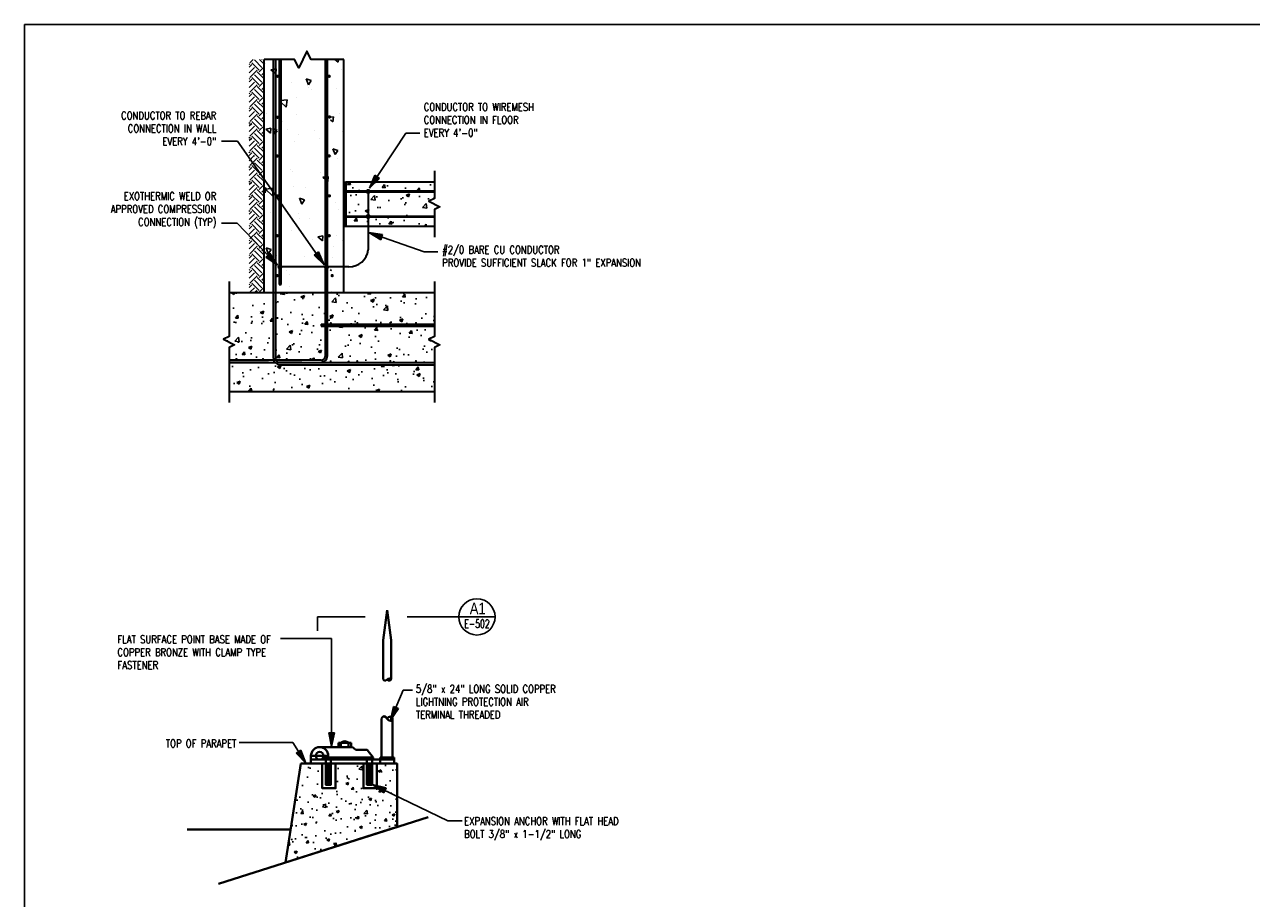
# Model space of a CAD drawing. Header units: inches. Extents: x -9715 to 32893, y -15613 to -1138.
# Tile 361 of 380: x 19762 to 23560, y -12407 to -9702. Entities that reach past the tile are written whole.
import ezdxf
from ezdxf.enums import TextEntityAlignment as Align

# ---------------------------------------------------------------- set-up
doc = ezdxf.new("R2010")
doc.units = ezdxf.units.IN
doc.header["$MEASUREMENT"] = 0
doc.layers.get('0').update_dxf_attribs({"color": 252})
doc.layers.get('DEFPOINTS').update_dxf_attribs({"color": 11})
doc.layers.add('E-ANNO-TEXT', color=3, linetype='Continuous')
doc.layers.add('E-DETL-FINE', color=8, linetype='Continuous')
for name, color, linetype, lineweight in [('E-DETL-1LINE', 150, 'Continuous', 35), ('E-DETL-COND', 150, 'Continuous', 40), ('E-ELEC-WIRE', 133, 'Continuous', 25)]:
    doc.layers.add(name, color=color, linetype=linetype, lineweight=lineweight)
doc.styles.add('Arial8', font='romans.shx', dxfattribs={"width": 0.8, "height": 0.125})
doc.styles.get("Standard").update_dxf_attribs({"font": 'romans.shx', "width": 0.8})
doc.styles.add('Title', font='swiss.ttf', dxfattribs={"width": 0.8})
doc.dimstyles.new('3-16to1Dim8', dxfattribs={"dimtxt": 12, "dimasz": 0.0625, "dimexe": 0.0625, "dimexo": 0.0625, "dimgap": 0.03125, "dimtad": 1, "dimdec": 4, "dimlfac": 64, "dimzin": 3, "dimdsep": 46, "dimlunit": 4, "dimtxsty": 'Arial8', "dimcen": 0.09375, "dimclrd": 256, "dimclrt": 256, "dimadec": 0, "dimazin": 1, "dimtfac": 1, "dimtdec": 4, "dimtofl": 0, "dimtmove": 0, "dimatfit": 3, "dimfxl": 1, "dimfrac": 1, "dimtolj": 1, "dimtzin": 0, "dimlwd": -1, "dimarcsym": 0})

# ---------------------------------------------------------------- blocks, each defined once
blk = doc.blocks.new('ARROW1')
at = {"ltscale": 3}
blk.add_hatch(color=256, dxfattribs=at).paths.add_polyline_path([(-1.7, -0.34), (-1.7, 0.35), (0, 0)])
for points in [[(0, 0), (-1.7, 0.35)], [(0, 0), (-1.7, -0.34)]]:
    blk.add_lwpolyline(points, dxfattribs=at)
at = {"layer": 'E-ELEC-WIRE', "ltscale": 3}
blk.add_lwpolyline([(-1.7, -0.34), (-1.7, 0.35)], dxfattribs=at)
blk = doc.blocks.new('*X828')
at = {"color": 0}
for p, q in [((420.9, 471.8), (415.3, 477.5)), ((417.6, 466.2), (426.5, 475.1)), ((424.3, 475.1), (421.1, 478.2)), ((424.3, 477.3), (425.2, 478.2)), ((435.3, 468.5), (426.5, 477.3)), ((438.6, 471.8), (432.2, 478.2)), ((435.3, 466.2), (444.2, 475.1)), ((441.9, 475.1), (438.8, 478.2)), ((441.9, 477.3), (442.9, 478.2)), ((453, 468.5), (444.2, 477.3)), ((456.3, 471.8), (449.8, 478.2)), ((453, 466.2), (461.8, 475.1)), ((459.6, 475.1), (456.5, 478.2)), ((459.6, 477.3), (460.6, 478.2)), ((470.7, 468.5), (461.8, 477.3)), ((474, 471.8), (467.5, 478.2)), ((470.7, 466.2), (479.5, 475.1)), ((477.3, 475.1), (474.1, 478.2)), ((477.3, 477.3), (478.2, 478.2)), ((488.3, 468.5), (479.5, 477.3)), ((491.7, 471.8), (485.2, 478.2)), ((488.3, 466.2), (497.2, 475.1)), ((495, 475.1), (491.8, 478.2)), ((495, 477.3), (495.9, 478.2)), ((506, 468.5), (497.2, 477.3)), ((509.3, 471.8), (502.9, 478.2)), ((506, 466.2), (514.9, 475.1)), ((512.7, 475.1), (509.5, 478.2)), ((512.7, 477.3), (513.6, 478.2)), ((523.7, 468.5), (514.9, 477.3)), ((527, 471.8), (520.5, 478.2)), ((523.7, 466.2), (531.4, 474)), ((530.3, 475.1), (527.2, 478.2)), ((530.3, 477.3), (531.3, 478.2)), ((531.4, 474), (532.5, 475.1)), ((541.4, 468.5), (532.5, 477.3)), ((544.7, 471.8), (538.2, 478.2)), ((541.4, 466.2), (550.2, 475.1)), ((548, 475.1), (544.9, 478.2)), ((548, 477.3), (549, 478.2)), ((559.1, 468.5), (550.2, 477.3)), ((562.4, 471.8), (555.9, 478.2)), ((559.1, 466.2), (567.9, 475.1)), ((565.7, 475.1), (562.5, 478.2)), ((565.7, 477.3), (566.6, 478.2)), ((576.7, 468.5), (567.9, 477.3)), ((579.4, 472.4), (573.6, 478.2)), ((579.4, 469), (585.6, 475.1)), ((583.4, 475.1), (580.2, 478.2)), ((583.4, 477.3), (584.3, 478.2)), ((594.4, 468.5), (585.6, 477.3)), ((597.7, 471.8), (591.3, 478.2)), ((594.4, 466.2), (603.3, 475.1)), ((601, 475.1), (597.9, 478.2)), ((601, 477.3), (602, 478.2)), ((612.1, 468.5), (603.3, 477.3)), ((615.4, 471.8), (608.9, 478.2)), ((612.1, 466.2), (620.9, 475.1)), ((618.7, 475.1), (615.6, 478.2)), ((618.7, 477.3), (619.7, 478.2)), ((629.8, 468.5), (620.9, 477.3)), ((633.1, 471.8), (626.6, 478.2)), ((629.8, 466.2), (638.6, 475.1)), ((636.4, 475.1), (633.2, 478.2)), ((636.4, 477.3), (637.3, 478.2)), ((647.4, 468.5), (638.6, 477.3)), ((650.8, 471.8), (644.3, 478.2)), ((647.4, 466.2), (656.3, 475.1)), ((654.1, 475.1), (650.9, 478.2)), ((654.1, 477.3), (655, 478.2)), ((665.1, 468.5), (656.3, 477.3)), ((668.4, 471.8), (662, 478.2)), ((665.1, 466.2), (674, 475.1)), ((671.8, 475.1), (668.6, 478.2)), ((671.8, 477.3), (672.7, 478.2)), ((682.8, 468.5), (674, 477.3)), ((686.1, 471.8), (679.6, 478.2)), ((682.8, 466.2), (691.6, 475.1)), ((689.4, 475.1), (686.3, 478.2)), ((689.4, 477.3), (690.4, 478.2)), ((695.6, 473.3), (691.6, 477.3)), ((417.6, 468.5), (415.3, 470.8)), ((415.3, 468.3), (415.4, 468.5)), ((421.4, 460.2), (415.4, 466.2)), ((420.9, 462.9), (429.8, 471.8)), ((424.9, 460.2), (433.1, 468.5)), ((432.5, 460.2), (429.8, 462.9)), ((439.1, 460.2), (433.1, 466.2)), ((438.6, 462.9), (447.5, 471.8)), ((442.6, 460.2), (450.8, 468.5)), ((450.2, 460.2), (447.5, 462.9)), ((456.8, 460.2), (450.8, 466.2)), ((456.3, 462.9), (465.1, 471.8)), ((460.2, 460.2), (468.5, 468.5)), ((467.8, 460.2), (465.1, 462.9)), ((474.5, 460.2), (468.5, 466.2)), ((474, 462.9), (482.8, 471.8)), ((477.9, 460.2), (486.1, 468.5)), ((485.5, 460.2), (482.8, 462.9)), ((492.1, 460.2), (486.1, 466.2)), ((491.7, 462.9), (500.5, 471.8)), ((495.6, 460.2), (503.8, 468.5)), ((503.2, 460.2), (500.5, 462.9)), ((509.8, 460.2), (503.8, 466.2)), ((509.3, 462.9), (518.2, 471.8)), ((513.3, 460.2), (521.5, 468.5)), ((520.9, 460.2), (518.2, 462.9)), ((527.5, 460.2), (521.5, 466.2)), ((527, 462.9), (531.4, 467.4)), ((531, 460.2), (531.4, 460.7)), ((531.4, 467.4), (535.9, 471.8)), ((531.4, 460.7), (539.2, 468.5)), ((538.5, 460.2), (535.9, 462.9)), ((545.2, 460.2), (539.2, 466.2)), ((544.7, 462.9), (553.5, 471.8)), ((548.6, 460.2), (556.8, 468.5)), ((556.2, 460.2), (553.5, 462.9)), ((562.9, 460.2), (556.8, 466.2)), ((562.4, 462.9), (571.2, 471.8)), ((566.3, 460.2), (574.5, 468.5)), ((573.9, 460.2), (571.2, 462.9)), ((579.4, 461.3), (574.5, 466.2)), ((576.7, 466.2), (579.4, 469)), ((580, 471.8), (579.4, 472.4)), ((580.5, 460.2), (579.4, 461.3)), ((580, 462.9), (588.9, 471.8)), ((584, 460.2), (592.2, 468.5)), ((591.6, 460.2), (588.9, 462.9)), ((598.2, 460.2), (592.2, 466.2)), ((597.7, 462.9), (606.6, 471.8)), ((601.7, 460.2), (609.9, 468.5)), ((609.3, 460.2), (606.6, 462.9)), ((615.9, 460.2), (609.9, 466.2)), ((615.4, 462.9), (624.2, 471.8)), ((619.3, 460.2), (627.6, 468.5)), ((626.9, 460.2), (624.2, 462.9)), ((633.6, 460.2), (627.6, 466.2)), ((633.1, 462.9), (641.9, 471.8)), ((637, 460.2), (645.2, 468.5)), ((644.6, 460.2), (641.9, 462.9)), ((651.2, 460.2), (645.2, 466.2)), ((650.8, 462.9), (659.6, 471.8)), ((654.7, 460.2), (662.9, 468.5)), ((662.3, 460.2), (659.6, 462.9)), ((668.9, 460.2), (662.9, 466.2)), ((668.4, 462.9), (677.3, 471.8)), ((672.4, 460.2), (680.6, 468.5)), ((680, 460.2), (677.3, 462.9)), ((686.6, 460.2), (680.6, 466.2)), ((686.1, 462.9), (695, 471.8)), ((690.1, 460.2), (695.6, 465.8)), ((695.6, 462.3), (695, 462.9))]:
    blk.add_line(p, q, dxfattribs=at)
blk = doc.blocks.new('*X834')
at = {"color": 0}
for p, q in [((357.1, -41.3), (364.1, -38.6)), ((357.1, -41.3), (362.1, -44.6)), ((362.1, -44.6), (364.1, -38.6)), ((406.4, -44.1), (406.4, -44.1)), ((426.9, -46.2), (434.7, -38.1)), ((430.4, -37.7), (431.6, -36.2)), ((430.4, -37.7), (436.3, -38.2)), ((435.8, -47.6), (434.7, -38.1)), ((436.3, -38.2), (436, -36.2)), ((457.7, -37), (457.7, -37)), ((492.3, -36.5), (492.3, -36.5)), ((502.1, -43.9), (506.9, -38.2)), ((502.1, -43.9), (508.1, -44.4)), ((508.1, -44.4), (506.9, -38.2)), ((526.4, -38.6), (526.4, -38.6)), ((586, -38.2), (586, -38.2)), ((354.4, -51.6), (354.4, -51.6)), ((375.6, -56.6), (375.6, -56.6)), ((425.3, -51.9), (425.3, -51.9)), ((426.9, -46.2), (435.8, -47.6)), ((434, -46.5), (434, -46.5)), ((463.2, -47), (463.2, -47)), ((500.8, -49.3), (507.8, -46.6)), ((500.8, -49.3), (505.1, -52.2)), ((506, -52.2), (507.8, -46.6)), ((516.2, -58.5), (516.2, -58.5)), ((533.6, -62.8), (539.9, -56.2)), ((542.5, -64.1), (541.6, -56.2)), ((559, -56.4), (559, -56.4)), ((573.8, -50.2), (578.6, -44.5)), ((573.8, -50.2), (579.8, -50.7)), ((574.6, -48.5), (574.6, -48.5)), ((579.8, -50.7), (578.6, -44.5)), ((317.3, -66.6), (317.3, -66.6)), ((331.5, -66.6), (331.5, -66.6)), ((337.1, -63.5), (337.1, -63.5)), ((384.9, -68.9), (384.9, -68.9)), ((438.2, -71.1), (438.2, -71.1)), ((456.5, -70.3), (456.5, -70.3)), ((457.9, -68.5), (457.9, -68.5)), ((491.6, -73.4), (491.6, -73.4)), ((507, -63.9), (507, -63.9)), ((533.6, -62.8), (542.5, -64.1)), ((563, -69.8), (563, -69.8)), ((341.3, -88.5), (341.3, -88.5)), ((353.2, -84.9), (353.2, -84.9)), ((399.6, -78.5), (399.6, -78.5)), ((405.2, -77.4), (405.2, -77.4)), ((416.8, -81.5), (423.8, -78.9)), ((416.8, -81.5), (421.8, -84.9)), ((421.8, -84.9), (423.8, -78.9)), ((436.9, -86.4), (436.9, -86.4)), ((500, -78.1), (500, -78.1)), ((525.1, -74.8), (525.1, -74.8)), ((545, -75.6), (545, -75.6)), ((560.5, -89.6), (567.5, -86.9)), ((565.5, -92.9), (567.5, -86.9)), ((310.8, -103), (310.8, -103)), ((372.5, -106.6), (377.3, -100.9)), ((374, -94.7), (374, -94.7)), ((378.5, -107.1), (377.3, -100.9)), ((399, -91.4), (399, -91.4)), ((505.8, -97.2), (505.8, -97.2)), ((554.4, -93.5), (554.4, -93.5)), ((557.7, -89.7), (557.7, -89.7)), ((560.5, -89.6), (565.5, -92.9)), ((312, -117.7), (312, -117.7)), ((336.3, -116.2), (337.8, -117.1)), ((336.9, -112.2), (339.8, -111.1)), ((337.8, -117.1), (338.1, -116.2)), ((339.4, -112.2), (339.8, -111.1)), ((372.5, -106.6), (378.5, -107.1)), ((404, -110.7), (404, -110.7)), ((444.2, -112.9), (449.1, -107.1)), ((444.2, -112.9), (450.2, -113.4)), ((450.2, -113.4), (449.1, -107.1)), ((455.3, -103.6), (455.3, -103.6)), ((473.7, -117.5), (473.7, -117.5)), ((496.1, -103.5), (496.1, -103.5)), ((516, -119.1), (518.4, -116.2)), ((521.9, -119.7), (521.3, -116.2)), ((536.6, -109.2), (536.6, -109.2)), ((333.1, -131.2), (333.1, -131.2)), ((352, -118.2), (352, -118.2)), ((365.4, -120), (365.4, -120)), ((372.7, -130.8), (372.7, -130.8)), ((379.5, -123.5), (379.5, -123.5)), ((410.6, -125.8), (410.6, -125.8)), ((418.8, -122.2), (418.8, -122.2)), ((472.2, -124.5), (472.2, -124.5)), ((476.5, -121.8), (483.5, -119.1)), ((476.5, -121.8), (481.5, -125.2)), ((481.5, -125.2), (483.5, -119.1)), ((504.6, -130.5), (504.6, -130.5)), ((516, -119.1), (521.9, -119.7)), ((525.5, -126.7), (525.5, -126.7)), ((556.5, -123), (556.5, -123)), ((578.9, -129), (578.9, -129)), ((587.7, -125.4), (590.9, -121.6)), ((587.7, -125.4), (590.9, -125.7))]:
    blk.add_line(p, q, dxfattribs=at)
blk = doc.blocks.new('*X829')
at = {"color": 0}
for p, q in [((1021.4, 438), (1025.2, 441.9)), ((1021.4, 439.8), (1023.5, 441.9)), ((1021.4, 441.6), (1021.7, 441.9)), ((1021.4, 436.2), (1025.4, 440.2)), ((1021.4, 434.5), (1025.4, 438.5)), ((1021.4, 432.7), (1025.4, 436.7)), ((1021.4, 430.9), (1025.4, 434.9)), ((1021.4, 429.2), (1025.4, 433.2)), ((1021.4, 427.4), (1025.4, 431.4)), ((1021.4, 425.6), (1025.4, 429.6)), ((1021.4, 423.9), (1025.4, 427.9)), ((1021.4, 422.1), (1025.4, 426.1)), ((1021.4, 420.3), (1025.4, 424.3)), ((1021.4, 418.6), (1025.4, 422.6)), ((1021.4, 416.8), (1025.4, 420.8)), ((1021.4, 415), (1025.4, 419)), ((1021.4, 413.3), (1025.4, 417.3)), ((1021.4, 411.5), (1025.4, 415.5)), ((1021.4, 409.7), (1025.4, 413.7)), ((1021.4, 408), (1025.4, 412)), ((1021.4, 406.2), (1025.4, 410.2)), ((1021.4, 404.4), (1025.4, 408.4)), ((1021.4, 402.7), (1025.4, 406.7)), ((1021.4, 400.9), (1025.4, 404.9)), ((1021.4, 399.1), (1025.4, 403.1)), ((1021.4, 397.4), (1025.4, 401.4)), ((1021.4, 395.6), (1025.4, 399.6)), ((1021.4, 393.8), (1025.4, 397.8)), ((1021.4, 392.1), (1025.4, 396.1)), ((1021.4, 390.3), (1025.4, 394.3)), ((1021.4, 388.5), (1025.4, 392.5)), ((1021.4, 386.8), (1025.4, 390.8)), ((1021.4, 385), (1025.4, 389)), ((1021.4, 383.2), (1025.4, 387.2)), ((1021.4, 381.4), (1025.4, 385.4)), ((1021.4, 379.7), (1025.4, 383.7)), ((1021.4, 377.9), (1025.4, 381.9)), ((1021.4, 376.1), (1025.4, 380.1)), ((1021.4, 374.4), (1025.4, 378.4)), ((1021.4, 372.6), (1025.4, 376.6)), ((1021.4, 370.8), (1025.4, 374.8)), ((1022.2, 369.9), (1025.4, 373.1)), ((1023.9, 369.9), (1025.4, 371.3))]:
    blk.add_line(p, q, dxfattribs=at)
blk = doc.blocks.new('*X830')
at = {"color": 0}
for p, q in [((1021.4, 444.2), (1021.5, 444.2)), ((1021.4, 443.8), (1021.5, 443.8)), ((1021.5, 444.5), (1021.8, 444.5)), ((1021.5, 444), (1021.8, 444)), ((1021.5, 443.5), (1021.8, 443.5)), ((1021.5, 443.2), (1021.5, 443.2)), ((1021.7, 445), (1021.8, 445)), ((1021.8, 444.8), (1022, 444.8)), ((1021.8, 444.2), (1022, 444.2)), ((1021.8, 443.8), (1022, 443.8)), ((1021.8, 443.2), (1022, 443.2)), ((1021.9, 445.2), (1022, 445.2)), ((1022, 445), (1022.2, 445)), ((1022, 444.5), (1022.2, 444.5)), ((1022, 444), (1022.2, 444)), ((1022, 443.5), (1022.2, 443.5)), ((1022.2, 445.5), (1022.2, 445.5)), ((1022.2, 445.2), (1022.5, 445.2)), ((1022.2, 444.8), (1022.5, 444.8)), ((1022.2, 444.2), (1022.5, 444.2)), ((1022.2, 443.8), (1022.5, 443.8)), ((1022.2, 443.2), (1022.5, 443.2)), ((1022.5, 445.5), (1022.8, 445.5)), ((1022.5, 445), (1022.8, 445)), ((1022.5, 444.5), (1022.8, 444.5)), ((1022.5, 444), (1022.8, 444)), ((1022.5, 443.5), (1022.8, 443.5)), ((1022.8, 445.8), (1023, 445.8)), ((1022.8, 445.2), (1023, 445.2)), ((1022.8, 444.8), (1023, 444.8)), ((1022.8, 444.2), (1023, 444.2)), ((1022.8, 443.8), (1023, 443.8)), ((1022.8, 443.2), (1023, 443.2)), ((1023, 445.5), (1023.2, 445.5)), ((1023, 445), (1023.2, 445)), ((1023, 444.5), (1023.2, 444.5)), ((1023, 444), (1023.2, 444)), ((1023, 443.5), (1023.2, 443.5)), ((1023.2, 445.8), (1023.5, 445.8)), ((1023.2, 445.2), (1023.5, 445.2)), ((1023.2, 444.8), (1023.5, 444.8)), ((1023.2, 444.2), (1023.5, 444.2)), ((1023.2, 443.8), (1023.5, 443.8)), ((1023.2, 443.2), (1023.5, 443.2)), ((1023.5, 445.5), (1023.8, 445.5)), ((1023.5, 445), (1023.8, 445)), ((1023.5, 444.5), (1023.8, 444.5)), ((1023.5, 444), (1023.8, 444)), ((1023.5, 443.5), (1023.8, 443.5)), ((1023.8, 445.8), (1024, 445.8)), ((1023.8, 445.2), (1024, 445.2)), ((1023.8, 444.8), (1024, 444.8)), ((1023.8, 444.2), (1024, 444.2)), ((1023.8, 443.8), (1024, 443.8)), ((1023.8, 443.2), (1024, 443.2)), ((1024, 445.5), (1024.2, 445.5)), ((1024, 445), (1024.2, 445)), ((1024, 444.5), (1024.2, 444.5)), ((1024, 444), (1024.2, 444)), ((1024, 443.5), (1024.2, 443.5)), ((1024.2, 445.2), (1024.5, 445.2)), ((1024.2, 444.8), (1024.5, 444.8)), ((1024.2, 444.2), (1024.5, 444.2)), ((1024.2, 443.8), (1024.5, 443.8)), ((1024.2, 443.2), (1024.5, 443.2)), ((1024.5, 445.5), (1024.5, 445.5)), ((1024.5, 445), (1024.8, 445)), ((1024.5, 444.5), (1024.8, 444.5)), ((1024.5, 444), (1024.8, 444)), ((1024.5, 443.5), (1024.8, 443.5)), ((1024.8, 445.2), (1024.8, 445.2)), ((1024.8, 444.8), (1025, 444.8)), ((1024.8, 444.2), (1025, 444.2)), ((1024.8, 443.8), (1025, 443.8)), ((1024.8, 443.2), (1025, 443.2)), ((1025, 445), (1025, 445)), ((1025, 444.5), (1025.2, 444.5)), ((1025, 444), (1025.2, 444)), ((1025, 443.5), (1025.2, 443.5)), ((1025.2, 444.2), (1025.3, 444.2)), ((1025.2, 443.8), (1025.4, 443.8)), ((1025.2, 443.2), (1025.3, 443.2)), ((1021.6, 443), (1021.8, 443)), ((1021.8, 442.8), (1022, 442.8)), ((1022, 443), (1022.2, 443)), ((1022, 442.5), (1022.2, 442.5)), ((1022.2, 442.8), (1022.5, 442.8)), ((1022.2, 442.2), (1022.5, 442.2)), ((1022.5, 443), (1022.8, 443)), ((1022.5, 442.5), (1022.8, 442.5)), ((1022.6, 442), (1022.8, 442)), ((1022.8, 442.8), (1023, 442.8)), ((1022.8, 442.2), (1023, 442.2)), ((1023, 443), (1023.2, 443)), ((1023, 442.5), (1023.2, 442.5)), ((1023, 442), (1023.2, 442)), ((1023.2, 442.8), (1023.5, 442.8)), ((1023.2, 442.2), (1023.5, 442.2)), ((1023.5, 443), (1023.8, 443)), ((1023.5, 442.5), (1023.8, 442.5)), ((1023.5, 442), (1023.8, 442)), ((1023.8, 442.8), (1024, 442.8)), ((1023.8, 442.2), (1024, 442.2)), ((1024, 443), (1024.2, 443)), ((1024, 442.5), (1024.2, 442.5)), ((1024, 442), (1024.1, 442)), ((1024.2, 442.8), (1024.5, 442.8)), ((1024.2, 442.2), (1024.5, 442.2)), ((1024.5, 443), (1024.8, 443)), ((1024.5, 442.5), (1024.8, 442.5)), ((1024.8, 442.8), (1025, 442.8)), ((1025, 443), (1025.2, 443))]:
    blk.add_line(p, q, dxfattribs=at)
blk = doc.blocks.new('*X831')
at = {"color": 0}
for p, q in [((1021.40625, 449.6875), (1021.40625, 449.6875)), ((1021.40625, 449.0625), (1021.40625, 449.0625)), ((1021.40625, 448.4375), (1021.40625, 448.4375)), ((1021.40625, 447.8125), (1021.40625, 447.8125)), ((1021.40625, 447.1875), (1021.40625, 447.1875)), ((1021.40625, 446.5625), (1021.40625, 446.5625)), ((1021.40625, 445.9375), (1021.40625, 445.9375)), ((1021.40625, 445.3125), (1021.40625, 445.3125)), ((1021.40625, 444.6875), (1021.40625, 444.6875)), ((1021.5625, 449.375), (1021.5625, 449.375)), ((1021.5625, 448.75), (1021.5625, 448.75)), ((1021.5625, 448.125), (1021.5625, 448.125)), ((1021.5625, 447.5), (1021.5625, 447.5)), ((1021.5625, 446.875), (1021.5625, 446.875)), ((1021.5625, 446.25), (1021.5625, 446.25)), ((1021.5625, 445.625), (1021.5625, 445.625)), ((1021.5625, 445), (1021.5625, 445)), ((1021.71875, 449.6875), (1021.71875, 449.6875)), ((1021.71875, 449.0625), (1021.71875, 449.0625)), ((1021.71875, 448.4375), (1021.71875, 448.4375)), ((1021.71875, 447.8125), (1021.71875, 447.8125)), ((1021.71875, 447.1875), (1021.71875, 447.1875)), ((1021.71875, 446.5625), (1021.71875, 446.5625)), ((1021.71875, 445.9375), (1021.71875, 445.9375)), ((1021.71875, 445.3125), (1021.71875, 445.3125)), ((1021.875, 449.375), (1021.875, 449.375)), ((1021.875, 448.75), (1021.875, 448.75)), ((1021.875, 448.125), (1021.875, 448.125)), ((1021.875, 447.5), (1021.875, 447.5)), ((1021.875, 446.875), (1021.875, 446.875)), ((1021.875, 446.25), (1021.875, 446.25)), ((1021.875, 445.625), (1021.875, 445.625)), ((1022.03125, 449.0625), (1022.03125, 449.0625)), ((1022.03125, 448.4375), (1022.03125, 448.4375)), ((1022.03125, 447.8125), (1022.03125, 447.8125)), ((1022.03125, 447.1875), (1022.03125, 447.1875)), ((1022.03125, 446.5625), (1022.03125, 446.5625)), ((1022.03125, 445.9375), (1022.03125, 445.9375)), ((1022.1875, 449.375), (1022.1875, 449.375)), ((1022.1875, 448.75), (1022.1875, 448.75)), ((1022.1875, 448.125), (1022.1875, 448.125)), ((1022.1875, 447.5), (1022.1875, 447.5)), ((1022.1875, 446.875), (1022.1875, 446.875)), ((1022.1875, 446.25), (1022.1875, 446.25)), ((1022.1875, 445.625), (1022.1875, 445.625)), ((1022.34375, 449.0625), (1022.34375, 449.0625)), ((1022.34375, 448.4375), (1022.34375, 448.4375)), ((1022.34375, 447.8125), (1022.34375, 447.8125)), ((1022.34375, 447.1875), (1022.34375, 447.1875)), ((1022.34375, 446.5625), (1022.34375, 446.5625)), ((1022.34375, 445.9375), (1022.34375, 445.9375)), ((1022.5, 449.375), (1022.5, 449.375)), ((1022.5, 448.75), (1022.5, 448.75)), ((1022.5, 448.125), (1022.5, 448.125)), ((1022.5, 447.5), (1022.5, 447.5)), ((1022.5, 446.875), (1022.5, 446.875)), ((1022.5, 446.25), (1022.5, 446.25)), ((1022.65625, 449.0625), (1022.65625, 449.0625)), ((1022.65625, 448.4375), (1022.65625, 448.4375)), ((1022.65625, 447.8125), (1022.65625, 447.8125)), ((1022.65625, 447.1875), (1022.65625, 447.1875)), ((1022.65625, 446.5625), (1022.65625, 446.5625)), ((1022.65625, 445.9375), (1022.65625, 445.9375)), ((1022.8125, 449.375), (1022.8125, 449.375)), ((1022.8125, 448.75), (1022.8125, 448.75)), ((1022.8125, 448.125), (1022.8125, 448.125)), ((1022.8125, 447.5), (1022.8125, 447.5)), ((1022.8125, 446.875), (1022.8125, 446.875)), ((1022.8125, 446.25), (1022.8125, 446.25)), ((1022.96875, 449.0625), (1022.96875, 449.0625)), ((1022.96875, 448.4375), (1022.96875, 448.4375)), ((1022.96875, 447.8125), (1022.96875, 447.8125)), ((1022.96875, 447.1875), (1022.96875, 447.1875)), ((1022.96875, 446.5625), (1022.96875, 446.5625)), ((1022.96875, 445.9375), (1022.96875, 445.9375)), ((1023.125, 449.375), (1023.125, 449.375)), ((1023.125, 448.75), (1023.125, 448.75)), ((1023.125, 448.125), (1023.125, 448.125)), ((1023.125, 447.5), (1023.125, 447.5)), ((1023.125, 446.875), (1023.125, 446.875)), ((1023.125, 446.25), (1023.125, 446.25)), ((1023.28125, 449.0625), (1023.28125, 449.0625)), ((1023.28125, 448.4375), (1023.28125, 448.4375)), ((1023.28125, 447.8125), (1023.28125, 447.8125)), ((1023.28125, 447.1875), (1023.28125, 447.1875)), ((1023.28125, 446.5625), (1023.28125, 446.5625)), ((1023.28125, 445.9375), (1023.28125, 445.9375)), ((1023.4375, 448.75), (1023.4375, 448.75)), ((1023.4375, 448.125), (1023.4375, 448.125)), ((1023.4375, 447.5), (1023.4375, 447.5)), ((1023.4375, 446.875), (1023.4375, 446.875)), ((1023.4375, 446.25), (1023.4375, 446.25)), ((1023.59375, 449.0625), (1023.59375, 449.0625)), ((1023.59375, 448.4375), (1023.59375, 448.4375)), ((1023.59375, 447.8125), (1023.59375, 447.8125)), ((1023.59375, 447.1875), (1023.59375, 447.1875)), ((1023.59375, 446.5625), (1023.59375, 446.5625)), ((1023.59375, 445.9375), (1023.59375, 445.9375)), ((1023.75, 449.375), (1023.75, 449.375)), ((1023.75, 448.75), (1023.75, 448.75)), ((1023.75, 448.125), (1023.75, 448.125)), ((1023.75, 447.5), (1023.75, 447.5)), ((1023.75, 446.875), (1023.75, 446.875)), ((1023.75, 446.25), (1023.75, 446.25)), ((1023.90625, 449.0625), (1023.90625, 449.0625)), ((1023.90625, 448.4375), (1023.90625, 448.4375)), ((1023.90625, 447.8125), (1023.90625, 447.8125)), ((1023.90625, 447.1875), (1023.90625, 447.1875)), ((1023.90625, 446.5625), (1023.90625, 446.5625)), ((1023.90625, 445.9375), (1023.90625, 445.9375)), ((1024.0625, 449.375), (1024.0625, 449.375)), ((1024.0625, 448.75), (1024.0625, 448.75)), ((1024.0625, 448.125), (1024.0625, 448.125)), ((1024.0625, 447.5), (1024.0625, 447.5)), ((1024.0625, 446.875), (1024.0625, 446.875)), ((1024.0625, 446.25), (1024.0625, 446.25)), ((1024.21875, 449.0625), (1024.21875, 449.0625)), ((1024.21875, 448.4375), (1024.21875, 448.4375)), ((1024.21875, 447.8125), (1024.21875, 447.8125)), ((1024.21875, 447.1875), (1024.21875, 447.1875)), ((1024.21875, 446.5625), (1024.21875, 446.5625)), ((1024.21875, 445.9375), (1024.21875, 445.9375)), ((1024.375, 449.375), (1024.375, 449.375)), ((1024.375, 448.75), (1024.375, 448.75)), ((1024.375, 448.125), (1024.375, 448.125)), ((1024.375, 447.5), (1024.375, 447.5)), ((1024.375, 446.875), (1024.375, 446.875)), ((1024.375, 446.25), (1024.375, 446.25)), ((1024.375, 445.625), (1024.375, 445.625)), ((1024.53125, 449.0625), (1024.53125, 449.0625)), ((1024.53125, 448.4375), (1024.53125, 448.4375)), ((1024.53125, 447.8125), (1024.53125, 447.8125)), ((1024.53125, 447.1875), (1024.53125, 447.1875)), ((1024.53125, 446.5625), (1024.53125, 446.5625)), ((1024.53125, 445.9375), (1024.53125, 445.9375)), ((1024.6875, 449.375), (1024.6875, 449.375)), ((1024.6875, 448.75), (1024.6875, 448.75)), ((1024.6875, 448.125), (1024.6875, 448.125)), ((1024.6875, 447.5), (1024.6875, 447.5)), ((1024.6875, 446.875), (1024.6875, 446.875)), ((1024.6875, 446.25), (1024.6875, 446.25)), ((1024.6875, 445.625), (1024.6875, 445.625)), ((1024.84375, 449.0625), (1024.84375, 449.0625)), ((1024.84375, 448.4375), (1024.84375, 448.4375)), ((1024.84375, 447.8125), (1024.84375, 447.8125)), ((1024.84375, 447.1875), (1024.84375, 447.1875)), ((1024.84375, 446.5625), (1024.84375, 446.5625)), ((1024.84375, 445.9375), (1024.84375, 445.9375)), ((1024.84375, 445.3125), (1024.84375, 445.3125)), ((1025, 449.375), (1025, 449.375)), ((1025, 448.75), (1025, 448.75)), ((1025, 448.125), (1025, 448.125)), ((1025, 447.5), (1025, 447.5)), ((1025, 446.875), (1025, 446.875)), ((1025, 446.25), (1025, 446.25)), ((1025, 445.625), (1025, 445.625)), ((1025.15625, 449.6875), (1025.15625, 449.6875)), ((1025.15625, 449.0625), (1025.15625, 449.0625)), ((1025.15625, 448.4375), (1025.15625, 448.4375)), ((1025.15625, 447.8125), (1025.15625, 447.8125)), ((1025.15625, 447.1875), (1025.15625, 447.1875)), ((1025.15625, 446.5625), (1025.15625, 446.5625)), ((1025.15625, 445.9375), (1025.15625, 445.9375)), ((1025.15625, 445.3125), (1025.15625, 445.3125)), ((1025.3125, 449.375), (1025.3125, 449.375)), ((1025.3125, 448.75), (1025.3125, 448.75)), ((1025.3125, 448.125), (1025.3125, 448.125)), ((1025.3125, 447.5), (1025.3125, 447.5)), ((1025.3125, 446.875), (1025.3125, 446.875)), ((1025.3125, 446.25), (1025.3125, 446.25)), ((1025.3125, 445.625), (1025.3125, 445.625)), ((1025.3125, 445), (1025.3125, 445))]:
    blk.add_line(p, q, dxfattribs=at)

msp = doc.modelspace()

# ---------------------------------------------------------------- hatches: boundary and pattern name
at = {"layer": 'E-DETL-COND', "ltscale": 200}
h = msp.add_hatch(dxfattribs=at)
h.set_pattern_fill('LINE', color=256, scale=40, style=0)
h.set_pattern_definition([(0, (19467.933, -11843.0645), (0, 5), [])])
h.paths.add_polyline_path([(20693.95486, -11989.04587), (20709.95486, -11989.04587), (20709.95486, -12054.71703), (20693.95486, -12054.71703)])
h = msp.add_hatch(dxfattribs=at)
h.set_pattern_fill('LINE', color=256, scale=40, style=0)
h.set_pattern_definition([(0, (19595.4083, -11843.0645), (0, 5), [])])
h.paths.add_polyline_path([(20821.43031, -11989.04587), (20837.43031, -11989.04587), (20837.43031, -12054.71703), (20821.43031, -12054.71703)])
at = {"layer": 'E-DETL-FINE'}
h = msp.add_hatch(dxfattribs=at)
h.set_pattern_fill('AR-CONC', color=256, scale=15, style=0)
h.set_pattern_definition([(50, (3610.596, 1294.71), (107.58903, -9.41282), [11.25, -123.75]), (355, (3610.6, 1294.71), (-20.8127, 112.8288), [9, -99]), (100.4514, (3619.56, 1293.92), (86.7764, 103.41593), [9.56103, -105.1713]), (46.1842, (3610.6, 1324.71), (160.08616, -24.82785), [16.875, -185.625]), (96.6356, (3623.94, 1322.64), (140.1994, 146.1177), [14.3415, -157.757]), (351.1842, (3610.6, 1324.71), (140.1993, 146.1178), [13.5, -148.5]), (21, (3625.596, 1317.21), (89.53606, -60.39283), [11.25, -123.75]), (326, (3625.6, 1317.21), (36.4973, 108.7725), [9, -99]), (71.4514, (3633.06, 1312.18), (126.0334, 48.3796), [9.56103, -105.1713]), (37.5, (3610.596, 1294.71), (1.82398, 49.93408), [0, -97.8, 0, -100.5, 0, -99.375]), (7.5, (3610.596, 1294.71), (39.46043, 59.16176), [0, -57.3, 0, -95.55, 0, -37.875]), (327.5, (3577.146, 1294.71), (80.073365, -3.38323), [0, -37.5, 0, -117, 0, -155.25]), (317.5, (3562.146, 1294.71), (87.47793, 15.01575), [0, -48.75, 0, -77.7, 0, -110.25])])
h.paths.add_polyline_path([(21030.31815, -10188.65163), (20756.87979, -10188.65163), (20756.87979, -10216.72848), (20821.99423, -10216.72848, -0.3050019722), (20825.56664, -10214.32578, -0.3050019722), (20829.13906, -10216.72848), (21030.31815, -10216.72848)])
h.paths.add_polyline_path([(21030.31815, -10240.0802), (21030.31815, -10219.08014), (20829.31799, -10219.08014, -0.3311726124), (20825.78568, -10222.03384), (20825.78568, -10292.1931, -0.2854533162), (20829.11668, -10294.53578), (21030.31815, -10294.53578), (21030.31815, -10274.36591), (21047.461, -10265.79448), (21013.17529, -10248.65163)])
h.paths.add_polyline_path([(20825.78568, -10222.03384, -0.0142052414), (20825.56664, -10222.04007, -0.3470103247), (20821.8153, -10219.08014), (20756.87979, -10219.08014), (20756.87979, -10294.53578), (20822.01661, -10294.53578, -0.3164363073), (20825.78568, -10292.1931)])
h.paths.add_polyline_path([(20825.56664, -10299.90116, -0.3510257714), (20821.80284, -10296.88743), (20756.87979, -10296.88743), (20756.87979, -10325.79448), (20825.56664, -10325.79448)])
h.paths.add_polyline_path([(21030.31815, -10296.88743), (20829.33045, -10296.88743, -0.3510257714), (20825.56664, -10299.90116), (20825.56664, -10325.79448), (21030.31815, -10325.79448)])
h.paths.add_polyline_path([(21030.31815, -10530.61239), (20699.48713, -10530.61239), (20699.48713, -10628.80103), (21030.31815, -10628.80103)])
h.paths.add_polyline_path([(20896.08757, -10624.76147, -1), (20892.659, -10624.76147, -1)], flags=16)
h.paths.add_polyline_path([(20975.41296, -10625.35085, -1), (20971.98438, -10625.35085, -1)], flags=16)
h.paths.add_polyline_path([(21013.17529, -10675.65439), (21030.31815, -10667.08296), (21030.31815, -10635.73583), (20699.48713, -10635.73583), (20699.48713, -10727.55051, -0.4142135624), (20679.48713, -10747.55051), (21030.31815, -10747.55051), (21030.31815, -10701.36867), (21047.461, -10692.79724)])
h.paths.add_polyline_path([(20895.70976, -10742.86327, -1), (20892.28119, -10742.86327, -1)], flags=16)
h.paths.add_polyline_path([(20793.36788, -10743.56545, -1), (20789.93931, -10743.56545, -1)], flags=16)
h.paths.add_polyline_path([(20971.60658, -10743.45265, -1), (20975.03515, -10743.45265, -1)], flags=16)
h.paths.add_polyline_path([(20711.08217, -10743.91281, -1), (20707.6536, -10743.91281, -1)], flags=16)
h.paths.add_polyline_path([(21030.31815, -10754.48531), (20552.29897, -10754.48531, -0.2180908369), (20537.1563, -10747.55051), (20394.82776, -10747.55051), (20394.82776, -10837.83924), (21030.31815, -10837.83924)])
h.paths.add_polyline_path([(20692.62998, -10635.73583), (20679.48713, -10635.73583), (20679.48713, -10628.80103), (20692.62998, -10628.80103), (20692.62998, -10530.61239), (20539.15611, -10530.61239), (20539.15611, -10736.49609, 0.089923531), (20540.28172, -10740.69337), (20679.48713, -10740.69337, 0.4142135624), (20692.62998, -10729.56128)])
h.paths.add_polyline_path([(20648.83318, -10736.82373, -1), (20645.4046, -10736.82373, -1)], flags=16)
h.paths.add_polyline_path([(20575.14748, -10736.82373, -1), (20571.71891, -10736.82373, -1)], flags=16)
h.paths.add_polyline_path([(20532.29897, -10530.61239), (20394.82776, -10530.61239), (20394.82776, -10667.08296), (20377.6849, -10675.65439), (20411.97062, -10692.79724), (20394.82776, -10701.36867), (20394.82776, -10740.69337), (20533.28687, -10740.69337, -0.0790683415), (20532.29897, -10734.48531)])
h.paths.add_polyline_path([(20501.46178, -10736.82373, -1), (20498.03321, -10736.82373, -1)], flags=16)
h.paths.add_polyline_path([(20419.61455, -10736.85038, -1), (20416.18597, -10736.85038, -1)], flags=16)
at = {"layer": 'E-DETL-FINE', "ltscale": 200}
h = msp.add_hatch(dxfattribs=at)
h.set_pattern_fill('AR-CONC', color=256, scale=12, style=0)
h.set_pattern_definition([(50, (19467.93, -11421.65), (86.0712, -7.5303), [9, -99]), (355, (19467.93, -11421.65), (-16.65, 90.263), [7.2, -79.2]), (100.4514, (19475.105, -11422.28), (69.421, 82.7327), [7.649, -84.137]), (46.184, (19467.93, -11397.65), (128.069, -19.862), [13.5, -148.5]), (96.636, (19478.6, -11399.31), (112.1595, 116.894), [11.473, -126.206]), (351.184, (19467.93, -11397.65), (112.159, 116.894), [10.8, -118.8]), (21, (19479.93, -11403.65), (71.6288, -48.3143), [9, -99]), (326, (19479.93, -11403.65), (29.198, 87.018), [7.2, -79.2]), (71.4514, (19485.9, -11407.68), (100.8267, 38.7037), [7.649, -84.137]), (37.5, (19467.933, -11421.65), (1.4592, 39.94726), [0, -78.24, 0, -80.4, 0, -79.5]), (7.5, (19467.933, -11421.65), (31.5683, 47.3294), [0, -45.84, 0, -76.44, 0, -30.3]), (327.5, (19441.173, -11421.65), (64.0587, -2.7066), [0, -30, 0, -93.6, 0, -124.2]), (317.5, (19429.173, -11421.65), (69.9823, 12.0126), [0, -39, 0, -62.16, 0, -88.2])])
h.paths.add_polyline_path([(20617.02353, -11989.04587), (20569.71485, -12295.46949), (20914.73736, -12185.42927), (20914.73736, -11989.04587), (20852.26671, -11989.04587), (20852.26671, -12065.35482), (20810.84412, -12065.35482), (20810.84412, -11989.04587), (20724.79127, -11989.04587), (20724.79127, -12065.35482), (20683.36867, -12065.35482), (20683.36867, -11989.04587)])

# ---------------------------------------------------------------- linework, layer by layer
at = {"layer": 'DEFPOINTS'}
msp.add_lwpolyline([(19761.83925, -14195.5323), (26723.63451, -14195.5323), (26723.63451, -9701.62321), (19761.83925, -9701.62321)], close=True, dxfattribs=at)
at = {"layer": 'E-ANNO-TEXT'}
for p in [(21106.29851, -11535.25737), (21218.28004, -11535.25737)]:
    msp.add_line(p, (21218.28004, -11535.25737), dxfattribs=at)
at = {"layer": 'E-ANNO-TEXT', "ltscale": 100}
msp.add_lwpolyline([(20946.09536, -11535.25737), (21106.29851, -11535.25737)], dxfattribs=at)
at = {"layer": 'E-ANNO-TEXT'}
msp.add_circle((21162.28927, -11535.25737), 55.99076, dxfattribs=at)
at = {"layer": 'E-DETL-1LINE'}
for p, q in [((20503.16551, -10530.61239), (20503.16551, -9809.6834)), ((20532.29897, -10734.48531), (20532.29897, -9809.6834)), ((20539.15611, -9809.6834), (20539.15611, -10736.49609)), ((20549.67124, -9809.6834), (20549.67124, -10506.73545)), ((20556.52839, -10506.73545), (20556.52839, -9809.6834)), ((20692.62998, -9809.6834), (20692.62998, -10628.80103)), ((20699.48713, -10628.80103), (20699.48713, -9809.6834)), ((20750.02265, -10530.61239), (20750.02265, -9809.6834)), ((20750.02265, -10223.38553), (20750.02265, -10017.67124)), ((20750.02265, -10202.36591), (20756.87979, -10202.36591)), ((20756.87979, -10325.79448), (20756.87979, -10188.65163)), ((20756.87979, -10188.65163), (21030.31815, -10188.65163)), ((20756.87979, -10216.72848), (21030.31815, -10216.72848)), ((20756.87979, -10219.08014), (21030.31815, -10219.08014)), ((20825.78568, -10217.57441), (20825.78568, -10294.53578)), ((20750.02265, -10325.79448), (21030.31815, -10325.79448)), ((20750.02265, -10325.79448), (20756.87979, -10325.79448)), ((20756.87979, -10294.53578), (21030.31815, -10294.53578)), ((20756.87979, -10296.88743), (21030.31815, -10296.88743)), ((20825.56664, -10297.94378), (20825.56664, -10398.91843)), ((20765.56664, -10451.90251), (20549.67124, -10451.90251)), ((20549.67124, -10506.73545), (20556.52839, -10506.73545)), ((20394.82776, -10530.61239), (21030.31815, -10530.61239)), ((20679.48713, -10628.80103), (21030.69595, -10628.80103)), ((20679.48713, -10628.80103), (20679.48713, -10635.73583)), ((20679.48713, -10635.73583), (21030.69595, -10635.73583)), ((20692.62998, -10635.73583), (20692.62998, -10729.56128)), ((20699.48713, -10727.55051), (20699.48713, -10635.73583)), ((20679.48713, -10740.69337), (20394.82776, -10740.69337)), ((20517.35456, -10747.55051), (20394.82776, -10747.55051)), ((20394.82776, -10747.55051), (20537.1563, -10747.55051)), ((20620.30836, -10747.55051), (20549.5936, -10747.55051)), ((20549.5936, -10747.55051), (21030.31815, -10747.55051)), ((20552.29897, -10754.48531), (21030.31815, -10754.48531)), ((20394.82776, -10837.83924), (21030.31815, -10837.83924))]:
    msp.add_line(p, q, dxfattribs=at)
for points in [[(20750.02265, -9809.6834), (20648.99546, -9809.6834), (20636.13831, -9783.96911), (20610.42403, -9835.39769), (20597.56688, -9809.6834), (20503.16551, -9809.6834)], [(21030.31815, -10154.8141), (21030.31815, -10240.0802), (21013.17529, -10248.65163), (21047.461, -10265.79448), (21030.31815, -10274.36591), (21030.31815, -10359.63201)], [(20394.82776, -10496.77486), (20394.82776, -10667.08296), (20377.6849, -10675.65439), (20411.97062, -10692.79724), (20394.82776, -10701.36867), (20394.82776, -10871.67677)], [(21030.31815, -10496.77486), (21030.31815, -10667.08296), (21013.17529, -10675.65439), (21047.461, -10692.79724), (21030.31815, -10701.36867), (21030.31815, -10871.67677)]]:
    msp.add_lwpolyline(points, dxfattribs=at)
for points, const_width in [([(20544.46799, -9864.14789, 1), (20544.46799, -9859.00504, 1)], 5.14286), ([(20704.80531, -9864.14789, -1), (20704.80531, -9859.00504, -1)], 5.14286), ([(20544.47042, -9991.20497, 1), (20544.47042, -9986.06211, 1)], 5.14286), ([(20705.6378, -9990.16312, -1), (20705.6378, -9985.02027, -1)], 5.14286), ([(20544.46799, -10111.00504, 1), (20544.46799, -10105.86218, 1)], 5.14286), ([(20704.80531, -10111.00504, -1), (20704.80531, -10105.86218, -1)], 5.14286), ([(20825.56664, -10222.04007, 1), (20825.56664, -10214.32578, 1)], 7.71429), ([(20544.46799, -10229.29075, -1), (20544.46799, -10234.43361, -1)], 5.14286), ([(20705.5179, -10229.29075, 1), (20705.5179, -10234.43361, 1)], 5.14286), ([(20825.56664, -10299.90116, 1), (20825.56664, -10292.18687, 1)], 7.71429), ([(20543.94696, -10352.71932, -1), (20543.94696, -10357.86218, -1)], 5.14286), ([(20704.99686, -10352.71932, 1), (20704.99686, -10357.86218, 1)], 5.14286), ([(20543.99915, -10476.14789, -1), (20543.99915, -10481.29075, -1)], 5.14286), ([(20552.37372, -10455.85214, -1), (20552.37372, -10448.13786, -1)], 7.71429), ([(20696.5632, -10456.0691, 1), (20696.5632, -10448.35481, 1)], 7.71429), ([(20714.02265, -10476.14789, 1), (20714.02265, -10481.29075, 1)], 5.14286), ([(20708.0314, -10625.81101, 1), (20711.45997, -10625.81101, 1)], 3.42857), ([(20790.31712, -10625.46365, 1), (20793.74569, -10625.46365, 1)], 3.42857), ([(20892.659, -10624.76147, 1), (20896.08757, -10624.76147, 1)], 3.42857), ([(20971.98438, -10625.35085, 1), (20975.41296, -10625.35085, 1)], 3.42857), ([(20416.18597, -10736.85038, 1), (20419.61455, -10736.85038, 1)], 3.42857), ([(20498.03321, -10736.82373, 1), (20501.46178, -10736.82373, 1)], 3.42857), ([(20571.71891, -10736.82373, 1), (20575.14748, -10736.82373, 1)], 3.42857), ([(20645.4046, -10736.82373, 1), (20648.83318, -10736.82373, 1)], 3.42857), ([(20707.6536, -10743.91281, 1), (20711.08217, -10743.91281, 1)], 3.42857), ([(20789.93931, -10743.56545, 1), (20793.36788, -10743.56545, 1)], 3.42857), ([(20892.28119, -10742.86327, 1), (20895.70976, -10742.86327, 1)], 3.42857), ([(20971.60658, -10743.45265, 1), (20975.03515, -10743.45265, 1)], 3.42857)]:
    msp.add_lwpolyline(points, format="xyb", close=True, dxfattribs=dict(at, const_width=const_width))
msp.add_circle((20753.45122, -10198.93734), 3.42857, dxfattribs=at)
for centre, radius, start, end in [((20753.45122, -10182.07341), 7.41809, 242.4714433, 297.5285567), ((20765.20425, -10391.02762), 60.87596, 270.34107881, 352.5522988), ((20552.29897, -10734.48531), 20, 180, 270), ((20551.29358, -10735.4907), 12.17904, 175.26480595, 265.26480595), ((20679.48713, -10727.55051), 20, 270, 0), ((20680.49252, -10728.5559), 12.17904, 265.26480595, 355.26480595)]:
    msp.add_arc(centre, radius, start, end, dxfattribs=at)
at = {"layer": 'E-DETL-COND', "ltscale": 200}
for p, q in [((20884.32273, -11514.53915), (20872.32273, -11607.61171)), ((20884.32273, -11514.53915), (20896.32273, -11607.61171)), ((20872.32273, -11728.19983), (20872.32273, -11607.61171)), ((20896.32273, -11728.19983), (20896.32273, -11607.61171)), ((20866.49671, -11970.04587), (20866.49671, -11849.35213)), ((20901.26269, -11970.04587), (20901.26269, -11849.35213)), ((20776.77823, -11938.32854), (20675.23752, -11938.32854)), ((20733.31285, -11925.38006), (20772.67772, -11925.38006)), ((20733.31285, -11925.38006), (20733.31285, -11938.32854)), ((20740.99529, -11925.38006), (20740.99529, -11938.32854)), ((20764.99529, -11925.38006), (20764.99529, -11938.32854)), ((20772.67772, -11925.38006), (20772.67772, -11938.32854)), ((20787.02949, -11946.68651), (20776.77823, -11938.32854)), ((20822.29386, -11946.68651), (20787.02949, -11946.68651)), ((20841.43031, -11970.04587), (20822.29386, -11946.68651)), ((20569.71485, -12295.46949), (20617.02353, -11989.04587)), ((20617.02353, -11989.04587), (20914.73736, -11989.04587)), ((20648.52018, -11965.04587), (20648.52018, -11989.04587)), ((20701.95486, -11965.04587), (20648.52018, -11965.04587)), ((20648.52018, -11977.04587), (20905.45612, -11977.04587)), ((20683.36867, -11989.04587), (20683.36867, -12065.35482)), ((20689.95486, -11970.04587), (20841.43031, -11970.04587)), ((20689.95486, -11970.04587), (20689.95486, -11977.04587)), ((20693.95486, -11977.04587), (20693.95486, -12054.71703)), ((20695.95486, -11970.04587), (20695.95486, -11977.04587)), ((20701.95486, -11965.04587), (20701.95486, -11970.04587)), ((20707.95486, -11970.04587), (20707.95486, -11977.04587)), ((20709.95486, -11977.04587), (20709.95486, -12054.71703)), ((20713.95486, -11970.04587), (20713.95486, -11977.04587)), ((20724.79127, -12065.35482), (20724.79127, -11989.04587)), ((20810.84412, -11989.04587), (20810.84412, -12065.35482)), ((20817.43031, -11970.04587), (20817.43031, -11977.04587)), ((20821.43031, -11977.04587), (20821.43031, -12054.71703)), ((20823.43031, -11970.04587), (20823.43031, -11977.04587)), ((20835.43031, -11970.04587), (20835.43031, -11977.04587)), ((20837.43031, -11977.04587), (20837.43031, -12054.71703)), ((20841.43031, -11970.04587), (20841.43031, -11977.04587)), ((20852.26671, -12065.35482), (20852.26671, -11989.04587)), ((20862.18647, -11989.04587), (20862.18647, -11970.04587)), ((20862.18647, -11970.04587), (20905.45612, -11970.04587)), ((20905.45612, -11989.04587), (20905.45612, -11970.04587)), ((20914.73736, -11989.04587), (20914.73736, -12185.42927)), ((20683.36867, -12065.35482), (20724.79127, -12065.35482)), ((20810.84412, -12065.35482), (20852.26671, -12065.35482)), ((21011.57126, -12154.54542), (20361.94602, -12361.73453)), ((20585.5524, -12192.88787), (20265.73762, -12192.88787))]:
    msp.add_line(p, q, dxfattribs=at)
msp.add_lwpolyline([(20617.02353, -11989.04587), (20569.71485, -12295.46949), (20914.73736, -12185.42927), (20914.73736, -11989.04587), (20852.26671, -11989.04587), (20852.26671, -12065.35482), (20810.84412, -12065.35482), (20810.84412, -11989.04587), (20724.79127, -11989.04587), (20724.79127, -12065.35482), (20683.36867, -12065.35482), (20683.36867, -11989.04587), (20617.02353, -11989.04587)], dxfattribs=at)
for points in [[(20693.95486, -11989.04587), (20709.95486, -11989.04587), (20709.95486, -12054.71703), (20693.95486, -12054.71703)], [(20821.43031, -11989.04587), (20837.43031, -11989.04587), (20837.43031, -12054.71703), (20821.43031, -12054.71703)]]:
    msp.add_lwpolyline(points, close=True, dxfattribs=at)
msp.add_circle((20675.23752, -11965.04587), 12, dxfattribs=at)
for centre, radius, start, end in [((20752.99529, -11936.51655), 16.37136, 42.86256414, 137.13743586), ((20675.23752, -11965.04587), 26.71734, 0, 180)]:
    msp.add_arc(centre, radius, start, end, dxfattribs=at)
for points in [[(20872.32273, -11728.19983), (20876.67611, -11732.07779), (20891.912, -11726.04551), (20896.32273, -11728.19983), (20891.17588, -11732.5139), (20884.21461, -11728.80404)], [(20866.49671, -11849.35213), (20875.44023, -11842.59761), (20895.22479, -11857.02403), (20901.26269, -11849.35213), (20894.19426, -11844.04687), (20884.30216, -11850.04822)]]:
    msp.add_spline(points, degree=3, dxfattribs=at)

# ---------------------------------------------------------------- block references
at = {"layer": 'E-DETL-FINE', "xscale": 2.571428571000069, "yscale": 2.571428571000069, "zscale": 2.571428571, "rotation": 90}
for name, p in [('*X828', (21686.65081, -11598.41716)), ('*X834', (20410.09041, -11329.2148))]:
    msp.add_blockref(name, p, dxfattribs=at)
at = {"layer": 'E-DETL-FINE', "xscale": 1.714285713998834, "yscale": 1.714285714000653, "zscale": 1.714285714}
for name in ['*X829', '*X830', '*X831']:
    msp.add_blockref(name, (18999.08459, -10959.84003), dxfattribs=at)

# ---------------------------------------------------------------- texts
at = {"layer": 'E-ANNO-TEXT', "style": 'Title', "width": 0.8}
msp.add_text('A1', height=36, dxfattribs=at).set_placement((21164.60294, -11509.01116), align=Align.MIDDLE_CENTER)
at = {"layer": 'E-ANNO-TEXT', "width": 0.7}
msp.add_text('E-502', height=25, dxfattribs=at).set_placement((21162.28927, -11556.15154), align=Align.MIDDLE_CENTER)
at = {"layer": 'E-ANNO-TEXT', "char_height": 24}
for s, insert, width, attachment_point in [('CONDUCTOR TO WIREMESH\\PCONNECTION IN FLOOR\\PEVERY 4\'-0"', (20997.34354, -9944.71969), 633.3384504, 1), ('CONDUCTOR TO REBAR\\PCONNECTION IN WALL\\PEVERY 4\'-0"', (20355.35579, -9971.31067), 633.3384504, 3), ('EXOTHERMIC WELD OR\\PAPPROVED COMPRESSION\\PCONNECTION (TYP)', (20355.35579, -10220.75025), 633.3384504, 3), ('#2/0 BARE CU CONDUCTOR\\PPROVIDE SUFFICIENT SLACK FOR 1" EXPANSION', (21054.57893, -10386.89433), 633.3384504, 1), ('FLAT SURFACE POINT BASE MADE OF COPPER BRONZE WITH CLAMP TYPE FASTENER', (20049.48443, -11696.48907), 541.8154983, 7), ('5/8" x 24" LONG SOLID COPPER LIGHTNING PROTECTION AIR TERMINAL THREADED', (20973.24989, -11745.94104), 513.0358549, 1), ('\\A1;TOP OF PARAPET', (20417.27998, -11938.91696), 327.8983761, 9), ('EXPANSION ANCHOR WITH FLAT HEAD BOLT 3/8" x 1-1/2" LONG', (21122.51817, -12155.28957), 530.2547341, 1)]:
    msp.add_mtext(s, dxfattribs=dict(at, insert=insert, width=width, attachment_point=attachment_point))

# ---------------------------------------------------------------- leaders
at = {"layer": 'E-ANNO-TEXT', "ltscale": 100}
for points, override in [([(20689.35579, -10445.39195), (20421.35579, -10062.39195), (20371.35579, -10062.39195)], {"dimscale": 50, "dimasz": 0.5, "dimtad": 0, "dimldrblk": 'ARROW1'}), ([(20829.35579, -10208.39195), (20942.35579, -10037.39195), (20985.35579, -10037.39195)], {"dimscale": 50, "dimasz": 0.5, "dimtad": 0, "dimldrblk": 'ARROW1'}), ([(20544.35579, -10446.39195), (20420.35579, -10316.39195), (20371.35579, -10316.39195)], {"dimscale": 50, "dimasz": 0.5, "dimtad": 0, "dimldrblk": 'ARROW1'}), ([(20827.35579, -10345.39195), (20998.35579, -10405.39195), (21041.35579, -10405.39195)], {"dimscale": 50, "dimasz": 0.5, "dimtad": 0, "dimldrblk": 'ARROW1'}), ([(20668.98719, -11578.52682), (20668.98719, -11535.25737), (20816.2009, -11535.25737)], {"dimgap": 0.03125, "dimtad": 0, "dimldrblk": 'ARROW1'}), ([(20712.2134, -11936.56329), (20712.2134, -11601.66932), (20554.52814, -11601.66932)], {"dimscale": 50, "dimasz": 0.5, "dimtad": 0, "dimldrblk": 'ARROW1'}), ([(20894.79546, -11854.73367), (20933.66246, -11762.15289), (20962.24989, -11762.15289)], {"dimscale": 50, "dimasz": 0.5, "dimtad": 0, "dimldrblk": 'ARROW1'}), ([(20633.04182, -11987.63232), (20592.18812, -11924.28124), (20426.50291, -11924.28124)], {"dimscale": 50, "dimasz": 0.5, "dimtad": 0, "dimldrblk": 'ARROW1'}), ([(20839.17696, -12053.75888), (21071.80702, -12166.86364), (21116.43284, -12166.86364)], {"dimscale": 50, "dimasz": 0.5, "dimtad": 0, "dimldrblk": 'ARROW1'})]:
    msp.add_leader(points, dimstyle='3-16to1Dim8', override=override, dxfattribs=at)

doc.saveas('drawing.dxf')
